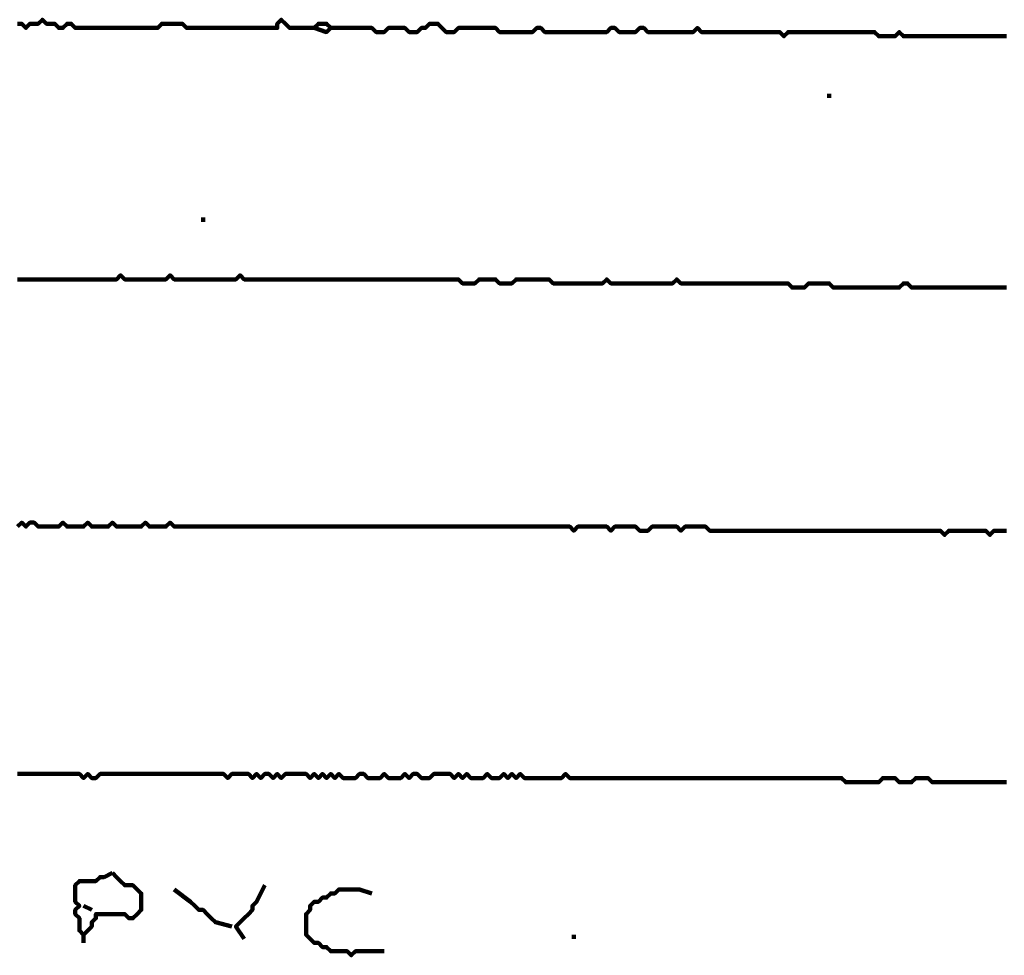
# Model space of a CAD drawing. Header units: metres. Extents: x 1959 to 4131, y 3282 to 4313.
# Tile 293 of 356: x 2433.68 to 2435.89, y 4296.82 to 4298.92. Entities that reach past the tile are written whole.
import ezdxf

# ---------------------------------------------------------------- set-up
doc = ezdxf.new("R2010")
doc.units = ezdxf.units.M
doc.layers.add('P', color=250, linetype='Continuous', lineweight=100)

msp = doc.modelspace()

# ---------------------------------------------------------------- linework, layer by layer
at = {"layer": 'P', "color": 0, "linetype": 'Continuous'}
for points in [[(2433.6786, 4298.9084), (2433.6879, 4298.9084), (2433.6971, 4298.8992), (2433.7063, 4298.9084), (2433.7156, 4298.9084), (2433.7248, 4298.9084), (2433.734, 4298.9176), (2433.7432, 4298.9084), (2433.7525, 4298.9084), (2433.7617, 4298.9084), (2433.7709, 4298.8992), (2433.7802, 4298.8992), (2433.7894, 4298.9084), (2433.7986, 4298.9084), (2433.8079, 4298.8992), (2433.8171, 4298.8992), (2433.8263, 4298.8992), (2433.8356, 4298.8992), (2433.8448, 4298.8992), (2433.854, 4298.8992), (2433.8632, 4298.8992), (2433.8725, 4298.8992), (2433.8817, 4298.8992), (2433.8909, 4298.8992), (2433.9002, 4298.8992), (2433.9094, 4298.8992), (2433.9186, 4298.8992), (2433.9279, 4298.8992), (2433.9371, 4298.8992), (2433.9463, 4298.8992), (2433.9556, 4298.8992), (2433.9648, 4298.8992), (2433.974, 4298.8992), (2433.9832, 4298.8992), (2433.9925, 4298.8992), (2434.0017, 4298.9084), (2434.0109, 4298.9084), (2434.0202, 4298.9084), (2434.0294, 4298.9084), (2434.0386, 4298.9084), (2434.0479, 4298.9084), (2434.0571, 4298.8992), (2434.0663, 4298.8992), (2434.0756, 4298.8992), (2434.0848, 4298.8992), (2434.094, 4298.8992), (2434.1032, 4298.8992), (2434.1125, 4298.8992), (2434.1217, 4298.8992), (2434.1309, 4298.8992), (2434.1402, 4298.8992), (2434.1494, 4298.8992), (2434.1586, 4298.8992), (2434.1679, 4298.8992), (2434.1771, 4298.8992), (2434.1863, 4298.8992), (2434.1956, 4298.8992), (2434.2048, 4298.8992), (2434.214, 4298.8992), (2434.2232, 4298.8992), (2434.2325, 4298.8992), (2434.2417, 4298.8992), (2434.2509, 4298.8992), (2434.2602, 4298.8992), (2434.2602, 4298.9084), (2434.2694, 4298.9176), (2434.2786, 4298.9084), (2434.2879, 4298.8992), (2434.2971, 4298.8992), (2434.3063, 4298.8992), (2434.3156, 4298.8992), (2434.3248, 4298.8992), (2434.334, 4298.8992), (2434.3432, 4298.8992), (2434.3525, 4298.9084), (2434.3617, 4298.9084), (2434.3709, 4298.9084), (2434.3802, 4298.8992), (2434.3709, 4298.8899), (2434.3432, 4298.8992)], [(2434.3802, 4298.8992), (2434.4171, 4298.8992), (2434.4263, 4298.8992), (2434.4356, 4298.8992), (2434.4448, 4298.8992), (2434.454, 4298.8992), (2434.4632, 4298.8992), (2434.4725, 4298.8992), (2434.4817, 4298.8899), (2434.4909, 4298.8899), (2434.5002, 4298.8899), (2434.5094, 4298.8992), (2434.5186, 4298.8992), (2434.5279, 4298.8992), (2434.5371, 4298.8992), (2434.5463, 4298.8992), (2434.5556, 4298.8899), (2434.5648, 4298.8899), (2434.574, 4298.8899), (2434.5832, 4298.8992), (2434.5925, 4298.8992), (2434.6017, 4298.9084), (2434.6109, 4298.9084), (2434.6202, 4298.9084), (2434.6294, 4298.8992), (2434.6386, 4298.8899), (2434.6479, 4298.8899), (2434.6571, 4298.8899), (2434.6663, 4298.8992), (2434.6756, 4298.8992), (2434.6848, 4298.8992), (2434.694, 4298.8992), (2434.7032, 4298.8992), (2434.7125, 4298.8992), (2434.7217, 4298.8992), (2434.7309, 4298.8992), (2434.7402, 4298.8992), (2434.7494, 4298.8992), (2434.7586, 4298.8899), (2434.7679, 4298.8899), (2434.7771, 4298.8899), (2434.7863, 4298.8899), (2434.7956, 4298.8899), (2434.8048, 4298.8899), (2434.814, 4298.8899), (2434.8232, 4298.8899), (2434.8325, 4298.8899), (2434.8417, 4298.8992), (2434.8509, 4298.8992), (2434.8602, 4298.8899), (2434.8694, 4298.8899), (2434.8786, 4298.8899), (2434.8879, 4298.8899), (2434.8971, 4298.8899), (2434.9063, 4298.8899), (2434.9156, 4298.8899), (2434.9248, 4298.8899), (2434.934, 4298.8899), (2434.9432, 4298.8899), (2434.9525, 4298.8899), (2434.9617, 4298.8899), (2434.9709, 4298.8899), (2434.9802, 4298.8899), (2434.9894, 4298.8899), (2434.9986, 4298.8899), (2435.0079, 4298.8992), (2435.0171, 4298.8992), (2435.0263, 4298.8899), (2435.0356, 4298.8899), (2435.0448, 4298.8899), (2435.054, 4298.8899), (2435.0632, 4298.8899), (2435.0725, 4298.8992), (2435.0817, 4298.8992), (2435.0909, 4298.8899), (2435.1002, 4298.8899), (2435.1094, 4298.8899), (2435.1186, 4298.8899), (2435.1279, 4298.8899), (2435.1371, 4298.8899), (2435.1463, 4298.8899), (2435.1556, 4298.8899), (2435.1648, 4298.8899), (2435.174, 4298.8899), (2435.1832, 4298.8899), (2435.1925, 4298.8899), (2435.2017, 4298.8992), (2435.2109, 4298.8899), (2435.2202, 4298.8899), (2435.2294, 4298.8899), (2435.2386, 4298.8899), (2435.2479, 4298.8899), (2435.2571, 4298.8899), (2435.2663, 4298.8899), (2435.2756, 4298.8899), (2435.2848, 4298.8899), (2435.294, 4298.8899), (2435.3032, 4298.8899), (2435.3125, 4298.8899), (2435.3217, 4298.8899), (2435.3309, 4298.8899), (2435.3402, 4298.8899), (2435.3494, 4298.8899), (2435.3586, 4298.8899), (2435.3679, 4298.8899), (2435.3771, 4298.8899), (2435.3863, 4298.8899), (2435.3956, 4298.8807), (2435.4048, 4298.8899), (2435.414, 4298.8899), (2435.4232, 4298.8899), (2435.4325, 4298.8899), (2435.4417, 4298.8899), (2435.4509, 4298.8899), (2435.4602, 4298.8899), (2435.4694, 4298.8899), (2435.4786, 4298.8899), (2435.4879, 4298.8899), (2435.4971, 4298.8899), (2435.5063, 4298.8899), (2435.5156, 4298.8899), (2435.5248, 4298.8899), (2435.534, 4298.8899), (2435.5432, 4298.8899), (2435.5525, 4298.8899), (2435.5617, 4298.8899), (2435.5709, 4298.8899), (2435.5802, 4298.8899), (2435.5894, 4298.8899), (2435.5986, 4298.8899), (2435.6079, 4298.8807), (2435.6171, 4298.8807), (2435.6263, 4298.8807), (2435.6356, 4298.8807), (2435.6448, 4298.8807), (2435.654, 4298.8899), (2435.6632, 4298.8807), (2435.6725, 4298.8807), (2435.6817, 4298.8807), (2435.6909, 4298.8807), (2435.7002, 4298.8807), (2435.7094, 4298.8807), (2435.7186, 4298.8807), (2435.7279, 4298.8807), (2435.7371, 4298.8807), (2435.7463, 4298.8807), (2435.7556, 4298.8807), (2435.7648, 4298.8807), (2435.774, 4298.8807), (2435.7832, 4298.8807), (2435.7925, 4298.8807), (2435.8017, 4298.8807), (2435.8109, 4298.8807), (2435.8202, 4298.8807), (2435.8294, 4298.8807), (2435.8386, 4298.8807), (2435.8479, 4298.8807), (2435.8571, 4298.8807), (2435.8663, 4298.8807), (2435.8756, 4298.8807), (2435.8848, 4298.8807), (2435.894, 4298.8807)], [(2435.4971, 4298.7515), (2435.4971, 4298.7423)], [(2434.094, 4298.4746), (2434.094, 4298.4653)], [(2433.6786, 4298.3361), (2433.6879, 4298.3361), (2433.6971, 4298.3361), (2433.7063, 4298.3361), (2433.7156, 4298.3361), (2433.7248, 4298.3361), (2433.734, 4298.3361), (2433.7432, 4298.3361), (2433.7525, 4298.3361), (2433.7617, 4298.3361), (2433.7709, 4298.3361), (2433.7802, 4298.3361), (2433.7894, 4298.3361), (2433.7986, 4298.3361), (2433.8079, 4298.3361), (2433.8171, 4298.3361), (2433.8263, 4298.3361), (2433.8356, 4298.3361), (2433.8448, 4298.3361), (2433.854, 4298.3361), (2433.8632, 4298.3361), (2433.8725, 4298.3361), (2433.8817, 4298.3361), (2433.8909, 4298.3361), (2433.9002, 4298.3361), (2433.9094, 4298.3453), (2433.9186, 4298.3361), (2433.9279, 4298.3361), (2433.9371, 4298.3361), (2433.9463, 4298.3361), (2433.9556, 4298.3361), (2433.9648, 4298.3361), (2433.974, 4298.3361), (2433.9832, 4298.3361), (2433.9925, 4298.3361), (2434.0017, 4298.3361), (2434.0109, 4298.3361), (2434.0202, 4298.3453), (2434.0294, 4298.3361), (2434.0386, 4298.3361), (2434.0479, 4298.3361), (2434.0571, 4298.3361), (2434.0663, 4298.3361), (2434.0756, 4298.3361), (2434.0848, 4298.3361), (2434.094, 4298.3361), (2434.1032, 4298.3361), (2434.1125, 4298.3361), (2434.1217, 4298.3361), (2434.1309, 4298.3361), (2434.1402, 4298.3361), (2434.1494, 4298.3361), (2434.1586, 4298.3361), (2434.1679, 4298.3361), (2434.1771, 4298.3453), (2434.1863, 4298.3361), (2434.1956, 4298.3361), (2434.2048, 4298.3361), (2434.214, 4298.3361), (2434.2232, 4298.3361), (2434.2325, 4298.3361), (2434.2417, 4298.3361), (2434.2509, 4298.3361), (2434.2602, 4298.3361), (2434.2694, 4298.3361), (2434.2786, 4298.3361), (2434.2879, 4298.3361), (2434.2971, 4298.3361), (2434.3063, 4298.3361), (2434.3156, 4298.3361), (2434.3248, 4298.3361), (2434.334, 4298.3361), (2434.3432, 4298.3361), (2434.3525, 4298.3361), (2434.3617, 4298.3361), (2434.3709, 4298.3361), (2434.3802, 4298.3361), (2434.3894, 4298.3361), (2434.3986, 4298.3361), (2434.4079, 4298.3361), (2434.4171, 4298.3361), (2434.4263, 4298.3361), (2434.4356, 4298.3361), (2434.4448, 4298.3361), (2434.454, 4298.3361), (2434.4632, 4298.3361), (2434.4725, 4298.3361), (2434.4817, 4298.3361), (2434.4909, 4298.3361), (2434.5002, 4298.3361), (2434.5094, 4298.3361), (2434.5186, 4298.3361), (2434.5279, 4298.3361), (2434.5371, 4298.3361), (2434.5463, 4298.3361), (2434.5556, 4298.3361), (2434.5648, 4298.3361), (2434.574, 4298.3361), (2434.5832, 4298.3361), (2434.5925, 4298.3361), (2434.6017, 4298.3361), (2434.6109, 4298.3361), (2434.6202, 4298.3361), (2434.6294, 4298.3361), (2434.6386, 4298.3361), (2434.6479, 4298.3361), (2434.6571, 4298.3361), (2434.6663, 4298.3361), (2434.6756, 4298.3269), (2434.6848, 4298.3269), (2434.694, 4298.3269), (2434.7032, 4298.3269), (2434.7125, 4298.3361), (2434.7217, 4298.3361), (2434.7309, 4298.3361), (2434.7402, 4298.3361), (2434.7494, 4298.3361), (2434.7586, 4298.3269), (2434.7679, 4298.3269), (2434.7771, 4298.3269), (2434.7863, 4298.3269), (2434.7956, 4298.3361), (2434.8048, 4298.3361), (2434.814, 4298.3361), (2434.8232, 4298.3361), (2434.8325, 4298.3361), (2434.8417, 4298.3361), (2434.8509, 4298.3361), (2434.8602, 4298.3361), (2434.8694, 4298.3361), (2434.8786, 4298.3269), (2434.8879, 4298.3269), (2434.8971, 4298.3269), (2434.9063, 4298.3269), (2434.9156, 4298.3269), (2434.9248, 4298.3269), (2434.934, 4298.3269), (2434.9432, 4298.3269), (2434.9525, 4298.3269), (2434.9617, 4298.3269), (2434.9709, 4298.3269), (2434.9802, 4298.3269), (2434.9894, 4298.3269), (2434.9986, 4298.3361), (2435.0079, 4298.3269), (2435.0171, 4298.3269), (2435.0263, 4298.3269), (2435.0356, 4298.3269), (2435.0448, 4298.3269), (2435.054, 4298.3269), (2435.0632, 4298.3269), (2435.0725, 4298.3269), (2435.0817, 4298.3269), (2435.0909, 4298.3269), (2435.1002, 4298.3269), (2435.1094, 4298.3269), (2435.1186, 4298.3269), (2435.1279, 4298.3269), (2435.1371, 4298.3269), (2435.1463, 4298.3269), (2435.1556, 4298.3361), (2435.1648, 4298.3269), (2435.174, 4298.3269), (2435.1832, 4298.3269), (2435.1925, 4298.3269), (2435.2017, 4298.3269), (2435.2109, 4298.3269), (2435.2202, 4298.3269), (2435.2294, 4298.3269), (2435.2386, 4298.3269), (2435.2479, 4298.3269), (2435.2571, 4298.3269), (2435.2663, 4298.3269), (2435.2756, 4298.3269), (2435.2848, 4298.3269), (2435.294, 4298.3269), (2435.3032, 4298.3269), (2435.3125, 4298.3269), (2435.3217, 4298.3269), (2435.3309, 4298.3269), (2435.3402, 4298.3269), (2435.3494, 4298.3269), (2435.3586, 4298.3269), (2435.3679, 4298.3269), (2435.3771, 4298.3269), (2435.3863, 4298.3269), (2435.3956, 4298.3269), (2435.4048, 4298.3269), (2435.414, 4298.3176), (2435.4232, 4298.3176), (2435.4325, 4298.3176), (2435.4417, 4298.3176), (2435.4509, 4298.3269), (2435.4602, 4298.3269), (2435.4694, 4298.3269), (2435.4786, 4298.3269), (2435.4879, 4298.3269), (2435.4971, 4298.3269), (2435.5063, 4298.3176), (2435.5156, 4298.3176), (2435.5248, 4298.3176), (2435.534, 4298.3176), (2435.5432, 4298.3176), (2435.5525, 4298.3176), (2435.5617, 4298.3176), (2435.5709, 4298.3176), (2435.5802, 4298.3176), (2435.5894, 4298.3176), (2435.5986, 4298.3176), (2435.6079, 4298.3176), (2435.6171, 4298.3176), (2435.6263, 4298.3176), (2435.6356, 4298.3176), (2435.6448, 4298.3176), (2435.654, 4298.3176), (2435.6632, 4298.3269), (2435.6725, 4298.3269), (2435.6817, 4298.3176), (2435.6909, 4298.3176), (2435.7002, 4298.3176), (2435.7094, 4298.3176), (2435.7186, 4298.3176), (2435.7279, 4298.3176), (2435.7371, 4298.3176), (2435.7463, 4298.3176), (2435.7556, 4298.3176), (2435.7648, 4298.3176), (2435.774, 4298.3176), (2435.7832, 4298.3176), (2435.7925, 4298.3176), (2435.8017, 4298.3176), (2435.8109, 4298.3176), (2435.8202, 4298.3176), (2435.8294, 4298.3176), (2435.8386, 4298.3176), (2435.8479, 4298.3176), (2435.8571, 4298.3176), (2435.8663, 4298.3176), (2435.8756, 4298.3176), (2435.8848, 4298.3176), (2435.894, 4298.3176)], [(2435.894, 4297.773), (2435.8848, 4297.773), (2435.8756, 4297.773), (2435.8663, 4297.773), (2435.8571, 4297.7638), (2435.8479, 4297.773), (2435.8386, 4297.773), (2435.8294, 4297.773), (2435.8202, 4297.773), (2435.8109, 4297.773), (2435.8017, 4297.773), (2435.7925, 4297.773), (2435.7832, 4297.773), (2435.774, 4297.773), (2435.7648, 4297.773), (2435.7556, 4297.7638), (2435.7463, 4297.773), (2435.7371, 4297.773), (2435.7279, 4297.773), (2435.7186, 4297.773), (2435.7094, 4297.773), (2435.7002, 4297.773), (2435.6909, 4297.773), (2435.6817, 4297.773), (2435.6725, 4297.773), (2435.6632, 4297.773), (2435.654, 4297.773), (2435.6448, 4297.773), (2435.6356, 4297.773), (2435.6263, 4297.773), (2435.6171, 4297.773), (2435.6079, 4297.773), (2435.5986, 4297.773), (2435.5894, 4297.773), (2435.5802, 4297.773), (2435.5709, 4297.773), (2435.5617, 4297.773), (2435.5525, 4297.773), (2435.5432, 4297.773), (2435.534, 4297.773), (2435.5248, 4297.773), (2435.5156, 4297.773), (2435.5063, 4297.773), (2435.4971, 4297.773), (2435.4879, 4297.773), (2435.4786, 4297.773), (2435.4694, 4297.773), (2435.4602, 4297.773), (2435.4509, 4297.773), (2435.4417, 4297.773), (2435.4325, 4297.773), (2435.4232, 4297.773), (2435.414, 4297.773), (2435.4048, 4297.773), (2435.3956, 4297.773), (2435.3863, 4297.773), (2435.3771, 4297.773), (2435.3679, 4297.773), (2435.3586, 4297.773), (2435.3494, 4297.773), (2435.3402, 4297.773), (2435.3309, 4297.773), (2435.3217, 4297.773), (2435.3125, 4297.773), (2435.3032, 4297.773), (2435.294, 4297.773), (2435.2848, 4297.773), (2435.2756, 4297.773), (2435.2663, 4297.773), (2435.2571, 4297.773), (2435.2479, 4297.773), (2435.2386, 4297.773), (2435.2294, 4297.773), (2435.2202, 4297.7823), (2435.2109, 4297.7823), (2435.2017, 4297.7823), (2435.1925, 4297.7823), (2435.1832, 4297.7823), (2435.174, 4297.7823), (2435.1648, 4297.773), (2435.1556, 4297.7823), (2435.1463, 4297.7823), (2435.1371, 4297.7823), (2435.1279, 4297.7823), (2435.1186, 4297.7823), (2435.1094, 4297.7823), (2435.1002, 4297.7823), (2435.0909, 4297.773), (2435.0817, 4297.773), (2435.0725, 4297.773), (2435.0632, 4297.7823), (2435.054, 4297.7823), (2435.0448, 4297.7823), (2435.0356, 4297.7823), (2435.0263, 4297.7823), (2435.0171, 4297.7823), (2435.0079, 4297.773), (2434.9986, 4297.7823), (2434.9894, 4297.7823), (2434.9802, 4297.7823), (2434.9709, 4297.7823), (2434.9617, 4297.7823), (2434.9525, 4297.7823), (2434.9432, 4297.7823), (2434.934, 4297.7823), (2434.9248, 4297.773), (2434.9156, 4297.7823), (2434.9063, 4297.7823), (2434.8971, 4297.7823), (2434.8879, 4297.7823), (2434.8786, 4297.7823), (2434.8694, 4297.7823), (2434.8602, 4297.7823), (2434.8509, 4297.7823), (2434.8417, 4297.7823), (2434.8325, 4297.7823), (2434.8232, 4297.7823), (2434.814, 4297.7823), (2434.8048, 4297.7823), (2434.7956, 4297.7823), (2434.7863, 4297.7823), (2434.7771, 4297.7823), (2434.7679, 4297.7823), (2434.7586, 4297.7823), (2434.7494, 4297.7823), (2434.7402, 4297.7823), (2434.7309, 4297.7823), (2434.7217, 4297.7823), (2434.7125, 4297.7823), (2434.7032, 4297.7823), (2434.694, 4297.7823), (2434.6848, 4297.7823), (2434.6756, 4297.7823), (2434.6663, 4297.7823), (2434.6571, 4297.7823), (2434.6479, 4297.7823), (2434.6386, 4297.7823), (2434.6294, 4297.7823), (2434.6202, 4297.7823), (2434.6109, 4297.7823), (2434.6017, 4297.7823), (2434.5925, 4297.7823), (2434.5832, 4297.7823), (2434.574, 4297.7823), (2434.5648, 4297.7823), (2434.5556, 4297.7823), (2434.5463, 4297.7823), (2434.5371, 4297.7823), (2434.5279, 4297.7823), (2434.5186, 4297.7823), (2434.5094, 4297.7823), (2434.5002, 4297.7823), (2434.4909, 4297.7823), (2434.4817, 4297.7823), (2434.4725, 4297.7823), (2434.4632, 4297.7823), (2434.454, 4297.7823), (2434.4448, 4297.7823), (2434.4356, 4297.7823), (2434.4263, 4297.7823), (2434.4171, 4297.7823), (2434.4079, 4297.7823), (2434.3986, 4297.7823), (2434.3894, 4297.7823), (2434.3802, 4297.7823), (2434.3709, 4297.7823), (2434.3617, 4297.7823), (2434.3525, 4297.7823), (2434.3432, 4297.7823), (2434.334, 4297.7823), (2434.3248, 4297.7823), (2434.3156, 4297.7823), (2434.3063, 4297.7823), (2434.2971, 4297.7823), (2434.2879, 4297.7823), (2434.2786, 4297.7823), (2434.2694, 4297.7823), (2434.2602, 4297.7823), (2434.2509, 4297.7823), (2434.2417, 4297.7823), (2434.2325, 4297.7823), (2434.2232, 4297.7823), (2434.214, 4297.7823), (2434.2048, 4297.7823), (2434.1956, 4297.7823), (2434.1863, 4297.7823), (2434.1771, 4297.7823), (2434.1679, 4297.7823), (2434.1586, 4297.7823), (2434.1494, 4297.7823), (2434.1402, 4297.7823), (2434.1309, 4297.7823), (2434.1217, 4297.7823), (2434.1125, 4297.7823), (2434.1032, 4297.7823), (2434.094, 4297.7823), (2434.0848, 4297.7823), (2434.0756, 4297.7823), (2434.0663, 4297.7823), (2434.0571, 4297.7823), (2434.0479, 4297.7823), (2434.0386, 4297.7823), (2434.0294, 4297.7823), (2434.0202, 4297.7915), (2434.0109, 4297.7823), (2434.0017, 4297.7823), (2433.9925, 4297.7823), (2433.9832, 4297.7823), (2433.974, 4297.7823), (2433.9648, 4297.7915), (2433.9556, 4297.7823), (2433.9463, 4297.7823), (2433.9371, 4297.7823), (2433.9279, 4297.7823), (2433.9186, 4297.7823), (2433.9094, 4297.7823), (2433.9002, 4297.7823), (2433.8909, 4297.7915), (2433.8817, 4297.7823), (2433.8725, 4297.7823), (2433.8632, 4297.7823), (2433.854, 4297.7823), (2433.8448, 4297.7823), (2433.8356, 4297.7915), (2433.8263, 4297.7823), (2433.8171, 4297.7823), (2433.8079, 4297.7823), (2433.7986, 4297.7823), (2433.7894, 4297.7823), (2433.7802, 4297.7915), (2433.7709, 4297.7823), (2433.7617, 4297.7823), (2433.7525, 4297.7823), (2433.7432, 4297.7823), (2433.734, 4297.7823), (2433.7248, 4297.7823), (2433.7156, 4297.7915), (2433.7063, 4297.7915), (2433.6971, 4297.7823), (2433.6879, 4297.7915), (2433.6786, 4297.7823)], [(2433.6786, 4297.2284), (2433.6879, 4297.2284), (2433.6971, 4297.2284), (2433.7063, 4297.2284), (2433.7156, 4297.2284), (2433.7248, 4297.2284), (2433.734, 4297.2284), (2433.7432, 4297.2284), (2433.7525, 4297.2284), (2433.7617, 4297.2284), (2433.7709, 4297.2284), (2433.7802, 4297.2284), (2433.7894, 4297.2284), (2433.7986, 4297.2284), (2433.8079, 4297.2284), (2433.8171, 4297.2284), (2433.8263, 4297.2192), (2433.8356, 4297.2284), (2433.8448, 4297.2192), (2433.854, 4297.2192), (2433.8632, 4297.2284), (2433.8725, 4297.2284), (2433.8817, 4297.2284), (2433.8909, 4297.2284), (2433.9002, 4297.2284), (2433.9094, 4297.2284), (2433.9186, 4297.2284), (2433.9279, 4297.2284), (2433.9371, 4297.2284), (2433.9463, 4297.2284), (2433.9556, 4297.2284), (2433.9648, 4297.2284), (2433.974, 4297.2284), (2433.9832, 4297.2284), (2433.9925, 4297.2284), (2434.0017, 4297.2284), (2434.0109, 4297.2284), (2434.0202, 4297.2284), (2434.0294, 4297.2284), (2434.0386, 4297.2284), (2434.0479, 4297.2284), (2434.0571, 4297.2284), (2434.0663, 4297.2284), (2434.0756, 4297.2284), (2434.0848, 4297.2284), (2434.094, 4297.2284), (2434.1032, 4297.2284), (2434.1125, 4297.2284), (2434.1217, 4297.2284), (2434.1309, 4297.2284), (2434.1402, 4297.2284), (2434.1494, 4297.2192), (2434.1586, 4297.2284), (2434.1679, 4297.2284), (2434.1771, 4297.2284), (2434.1863, 4297.2284), (2434.1956, 4297.2284), (2434.2048, 4297.2192), (2434.214, 4297.2284), (2434.2232, 4297.2192), (2434.2325, 4297.2284), (2434.2417, 4297.2284), (2434.2509, 4297.2192), (2434.2602, 4297.2284), (2434.2694, 4297.2192), (2434.2786, 4297.2284), (2434.2879, 4297.2284), (2434.2971, 4297.2284), (2434.3063, 4297.2284), (2434.3156, 4297.2284), (2434.3248, 4297.2284), (2434.334, 4297.2192), (2434.3432, 4297.2284), (2434.3525, 4297.2192), (2434.3617, 4297.2284), (2434.3709, 4297.2192), (2434.3802, 4297.2284), (2434.3894, 4297.2192), (2434.3986, 4297.2284), (2434.4079, 4297.2192), (2434.4171, 4297.2192), (2434.4263, 4297.2192), (2434.4356, 4297.2192), (2434.4448, 4297.2284), (2434.454, 4297.2284), (2434.4632, 4297.2192), (2434.4725, 4297.2192), (2434.4817, 4297.2192), (2434.4909, 4297.2192), (2434.5002, 4297.2284), (2434.5094, 4297.2192), (2434.5186, 4297.2192), (2434.5279, 4297.2192), (2434.5371, 4297.2192), (2434.5463, 4297.2284), (2434.5556, 4297.2192), (2434.5648, 4297.2284), (2434.574, 4297.2284), (2434.5832, 4297.2192), (2434.5925, 4297.2192), (2434.6017, 4297.2192), (2434.6109, 4297.2284), (2434.6202, 4297.2284), (2434.6294, 4297.2284), (2434.6386, 4297.2284), (2434.6479, 4297.2284), (2434.6571, 4297.2192), (2434.6663, 4297.2284), (2434.6756, 4297.2192), (2434.6848, 4297.2284), (2434.694, 4297.2192), (2434.7032, 4297.2192), (2434.7125, 4297.2192), (2434.7217, 4297.2192), (2434.7309, 4297.2284), (2434.7402, 4297.2192), (2434.7494, 4297.2192), (2434.7586, 4297.2192), (2434.7679, 4297.2284), (2434.7771, 4297.2192), (2434.7863, 4297.2284), (2434.7956, 4297.2192), (2434.8048, 4297.2284), (2434.814, 4297.2192), (2434.8232, 4297.2192), (2434.8325, 4297.2192), (2434.8417, 4297.2192), (2434.8509, 4297.2192), (2434.8602, 4297.2192), (2434.8694, 4297.2192), (2434.8786, 4297.2192), (2434.8879, 4297.2192), (2434.8971, 4297.2192), (2434.9063, 4297.2284), (2434.9156, 4297.2192), (2434.9248, 4297.2192), (2434.934, 4297.2192), (2434.9432, 4297.2192), (2434.9525, 4297.2192), (2434.9617, 4297.2192), (2434.9709, 4297.2192), (2434.9802, 4297.2192), (2434.9894, 4297.2192), (2434.9986, 4297.2192), (2435.0079, 4297.2192), (2435.0171, 4297.2192), (2435.0263, 4297.2192), (2435.0356, 4297.2192), (2435.0448, 4297.2192), (2435.054, 4297.2192), (2435.0632, 4297.2192), (2435.0725, 4297.2192), (2435.0817, 4297.2192), (2435.0909, 4297.2192), (2435.1002, 4297.2192), (2435.1094, 4297.2192), (2435.1186, 4297.2192), (2435.1279, 4297.2192), (2435.1371, 4297.2192), (2435.1463, 4297.2192), (2435.1556, 4297.2192), (2435.1648, 4297.2192), (2435.174, 4297.2192), (2435.1832, 4297.2192), (2435.1925, 4297.2192), (2435.2017, 4297.2192), (2435.2109, 4297.2192), (2435.2202, 4297.2192), (2435.2294, 4297.2192), (2435.2386, 4297.2192), (2435.2479, 4297.2192), (2435.2571, 4297.2192), (2435.2663, 4297.2192), (2435.2756, 4297.2192), (2435.2848, 4297.2192), (2435.294, 4297.2192), (2435.3032, 4297.2192), (2435.3125, 4297.2192), (2435.3217, 4297.2192), (2435.3309, 4297.2192), (2435.3402, 4297.2192), (2435.3494, 4297.2192), (2435.3586, 4297.2192), (2435.3679, 4297.2192), (2435.3771, 4297.2192), (2435.3863, 4297.2192), (2435.3956, 4297.2192), (2435.4048, 4297.2192), (2435.414, 4297.2192), (2435.4232, 4297.2192), (2435.4325, 4297.2192), (2435.4417, 4297.2192), (2435.4509, 4297.2192), (2435.4602, 4297.2192), (2435.4694, 4297.2192), (2435.4786, 4297.2192), (2435.4879, 4297.2192), (2435.4971, 4297.2192), (2435.5063, 4297.2192), (2435.5156, 4297.2192), (2435.5248, 4297.2192), (2435.534, 4297.2099), (2435.5432, 4297.2099), (2435.5525, 4297.2099), (2435.5617, 4297.2099), (2435.5709, 4297.2099), (2435.5802, 4297.2099), (2435.5894, 4297.2099), (2435.5986, 4297.2099), (2435.6079, 4297.2099), (2435.6171, 4297.2192), (2435.6263, 4297.2192), (2435.6356, 4297.2192), (2435.6448, 4297.2192), (2435.654, 4297.2099), (2435.6632, 4297.2099), (2435.6725, 4297.2099), (2435.6817, 4297.2099), (2435.6909, 4297.2192), (2435.7002, 4297.2192), (2435.7094, 4297.2192), (2435.7186, 4297.2192), (2435.7279, 4297.2099), (2435.7371, 4297.2099), (2435.7463, 4297.2099), (2435.7556, 4297.2099), (2435.7648, 4297.2099), (2435.774, 4297.2099), (2435.7832, 4297.2099), (2435.7925, 4297.2099), (2435.8017, 4297.2099), (2435.8109, 4297.2099), (2435.8202, 4297.2099), (2435.8294, 4297.2099), (2435.8386, 4297.2099), (2435.8479, 4297.2099), (2435.8571, 4297.2099), (2435.8663, 4297.2099), (2435.8756, 4297.2099), (2435.8848, 4297.2099), (2435.894, 4297.2099)], [(2433.8909, 4297.0069), (2433.9002, 4296.9976), (2433.9094, 4296.9884), (2433.9186, 4296.9792), (2433.9279, 4296.9792), (2433.9371, 4296.9792), (2433.9463, 4296.9699), (2433.9556, 4296.9607), (2433.9556, 4296.9515), (2433.9556, 4296.9423), (2433.9556, 4296.933), (2433.9556, 4296.9238), (2433.9463, 4296.9146), (2433.9371, 4296.9053), (2433.9279, 4296.9053), (2433.9186, 4296.9146), (2433.9094, 4296.9146), (2433.9002, 4296.9146), (2433.8909, 4296.9146), (2433.8817, 4296.9146), (2433.8725, 4296.9146), (2433.8632, 4296.9146), (2433.854, 4296.9146), (2433.854, 4296.9053), (2433.8448, 4296.8961), (2433.8448, 4296.8869), (2433.8356, 4296.8776), (2433.8263, 4296.8684), (2433.8171, 4296.8776), (2433.8171, 4296.8869), (2433.8171, 4296.8961), (2433.8171, 4296.9053), (2433.8079, 4296.9146), (2433.8079, 4296.9238), (2433.8171, 4296.933), (2433.8079, 4296.9423), (2433.8079, 4296.9515), (2433.8079, 4296.9607), (2433.8079, 4296.9699), (2433.8079, 4296.9792), (2433.8171, 4296.9884), (2433.8263, 4296.9884), (2433.8356, 4296.9884), (2433.8448, 4296.9884), (2433.854, 4296.9884), (2433.8632, 4296.9976), (2433.8725, 4296.9976), (2433.8909, 4297.0069)], [(2434.2325, 4296.9792), (2434.214, 4296.9423), (2434.2048, 4296.933), (2434.2048, 4296.9238), (2434.1956, 4296.9146), (2434.1863, 4296.9053), (2434.1771, 4296.8961), (2434.1679, 4296.8869), (2434.1863, 4296.8592)], [(2434.0294, 4296.9699), (2434.0663, 4296.9423), (2434.0756, 4296.933), (2434.0848, 4296.9238), (2434.094, 4296.9238), (2434.1032, 4296.9146), (2434.1125, 4296.9053), (2434.1217, 4296.8961), (2434.1586, 4296.8869)], [(2434.5002, 4296.8315), (2434.4632, 4296.8315), (2434.454, 4296.8315), (2434.4448, 4296.8315), (2434.4356, 4296.8315), (2434.4263, 4296.8223), (2434.4171, 4296.8315), (2434.4079, 4296.8315), (2434.3986, 4296.8315), (2434.3894, 4296.8315), (2434.3802, 4296.8315), (2434.3709, 4296.8407), (2434.3617, 4296.8407), (2434.3525, 4296.8499), (2434.3432, 4296.8499), (2434.334, 4296.8592), (2434.3248, 4296.8684), (2434.3248, 4296.8776), (2434.3248, 4296.8869), (2434.3248, 4296.8961), (2434.3248, 4296.9053), (2434.3248, 4296.9146), (2434.334, 4296.9238), (2434.334, 4296.933), (2434.3432, 4296.9423), (2434.3525, 4296.9423), (2434.3617, 4296.9515), (2434.3709, 4296.9515), (2434.3802, 4296.9607), (2434.3894, 4296.9607), (2434.3986, 4296.9699), (2434.4079, 4296.9699), (2434.4171, 4296.9699), (2434.4263, 4296.9699), (2434.4356, 4296.9699), (2434.4448, 4296.9699), (2434.4725, 4296.9607)], [(2433.8263, 4296.933), (2433.8448, 4296.9238)], [(2433.8263, 4296.8684), (2433.8263, 4296.8499)], [(2434.9248, 4296.8684), (2434.9248, 4296.8592)]]:
    msp.add_lwpolyline(points, dxfattribs=at)

doc.saveas('drawing.dxf')
